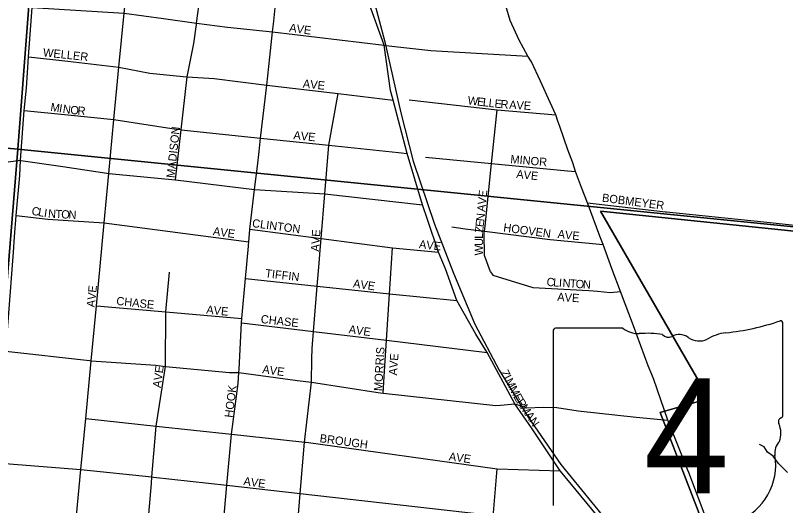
# Model space of a CAD drawing. Extents: x 1310247 to 1552180, y 377264 to 706493.
# Drawn here: x 1386783 to 1391451, y 502504 to 505472 of the extents above; entities that cross this region are included whole.
import ezdxf

# ---------------------------------------------------------------- set-up
doc = ezdxf.new("R2010")
doc.units = 0
for name, color, linetype in [('GM_X_City_Street', 7, 'Continuous'), ('GM_X_City_Street_Text', 7, 'Continuous'), ('GM_X_Corporation', 7, 'Continuous'), ('GM_X_Minor_River', 7, 'Continuous'), ('GM_X_Rail_Line', 7, 'Continuous'), ('GM_X_Section', 7, 'Continuous'), ('GM_X_State_Location', 7, 'Continuous'), ('GM_X_State_Route', 7, 'Continuous'), ('GM_X_State_Shield', 7, 'Continuous'), ('GM_X_US_Route', 7, 'Continuous')]:
    doc.layers.add(name, color=color, linetype=linetype)

msp = doc.modelspace()

# ---------------------------------------------------------------- linework, layer by layer
at = {"layer": 'GM_X_City_Street'}
for points in [[(1387096, 501839), (1387114, 502029.3), (1387147.2, 502379.9), (1387179.5, 502722), (1387208.9, 503032.2), (1387241.9, 503381.3), (1387273.5, 503714.4), (1387320.9, 504216.1), (1387349.3, 504515.6), (1387380.1, 504841.6), (1387410.2, 505158.5), (1387442.4, 505485.9), (1387474, 505806.3), (1387504.6, 506117.4), (1387537.8, 506454.6), (1387587.6, 506795.7), (1387630.7, 507145.1), (1387658.2, 507406), (1387684.6, 507646.4)], [(1387879.9, 505417.5), (1387881.1, 505426), (1387925.4, 505750.4), (1387957.4, 506057.3), (1388003.3, 506407.9), (1388040, 506746.6), (1388075.9, 507088.9), (1388136, 507652.3)], [(1389251.4, 504325.1), (1389157.6, 504635.6), (1389071.7, 504958.7), (1389056.7, 505017), (1389018.1, 505291.4), (1388903.5, 505612.3), (1388871.7, 505811.1), (1388744.5, 506318.8), (1388697.8, 506480.8), (1388687.6, 506519.9)], [(1388348.3, 505438.4), (1388375.1, 505701.8), (1388395.5, 506024.9)], [(1386885.1, 505521.1), (1387442.4, 505485.9), (1387680.2, 505453.4), (1387881.1, 505426), (1388069.1, 505400.8), (1388341.7, 505373.4), (1389018.1, 505291.4), (1389028.1, 505290.3)], [(1388260.1, 504648.8), (1388268.9, 504729.7), (1388306.2, 505049.8), (1388326, 505219.5), (1388341.7, 505373.4), (1388348.3, 505438.4)], [(1387754.1, 504477.5), (1387786.9, 504780.2), (1387823.4, 505101.1), (1387864.1, 505302.1), (1387879.9, 505417.5)], [(1389028.1, 505290.3), (1389301.9, 505260.1), (1389888, 505225.1)], [(1386861.5, 505220.8), (1387100, 505195.2), (1387410.2, 505158.5), (1387597.2, 505122.4), (1387799.8, 505103.3)], [(1387799.8, 505103.3), (1387823.4, 505101.1), (1387988.3, 505089.4), (1388306.2, 505049.8), (1388740, 504999.4), (1389071.7, 504958.7)], [(1388624.1, 503971.6), (1388630.7, 504050.7), (1388636.6, 504121.6), (1388659, 504392.2), (1388683.3, 504686.2), (1388740, 504999.4)], [(1389169.9, 504961.8), (1389702.6, 504901.1), (1390057.9, 504870.6)], [(1386835.9, 504896.5), (1387100.7, 504869.7), (1387380.1, 504841.6), (1387758, 504783.2), (1387784.9, 504780.4)], [(1389629.6, 504195.9), (1389629.7, 504196.6), (1389668.3, 504575.8), (1389702.6, 504901.1)], [(1387784.9, 504780.4), (1387786.9, 504780.2), (1388268.9, 504729.7), (1388683.3, 504686.2), (1389105.1, 504642), (1389157.6, 504635.6)], [(1388203.1, 504175.6), (1388203.3, 504178.7), (1388231.1, 504418.1), (1388250.2, 504558.7), (1388260.1, 504648.8)], [(1385195.9, 504623.3), (1385963.5, 504555.9), (1386480.1, 504497.1), (1386661.1, 504575.3), (1386813.1, 504594.7), (1386815.6, 504594.3)], [(1389268.3, 504613.9), (1389668.3, 504575.8), (1390128.6, 504532), (1390178, 504527.9)], [(1386815.6, 504594.3), (1387070.7, 504556.5), (1387336.7, 504516.8), (1387349.3, 504515.6), (1387754.1, 504477.5), (1388231.1, 504418.1), (1388659, 504392.2), (1389251.4, 504325.1)], [(1389367.9, 503990.4), (1389348.3, 504039.1), (1389281.3, 504236.9), (1389251.4, 504325.1)], [(1390250, 504338.1), (1390723.3, 504282.9)], [(1390723.3, 504282.9), (1390730.2, 504282.1), (1391320, 504223.1), (1391731.6, 504178.4), (1392554.8, 504091.7), (1392566, 504088.3)], [(1386787.6, 504260.1), (1386979.8, 504237.7), (1387320.9, 504216.1), (1388197.4, 504100.2)], [(1388203.3, 504178.7), (1388636.6, 504121.6), (1389069.2, 504064.6), (1389348.3, 504039.1)], [(1389428.7, 504191.9), (1389509.5, 504179.7), (1389625.6, 504165.3), (1390023.7, 504115.5), (1390345.1, 504084.9)], [(1389661.9, 503919.1), (1389625.7, 504018), (1389624.2, 504154.4), (1389625.6, 504165.3), (1389629.6, 504195.9)], [(1388139, 503330.8), (1388153.6, 503610.4), (1388155.9, 503635.9), (1388177.9, 503880), (1388195.5, 504075.4), (1388195.9, 504080.5), (1388197.4, 504100.2), (1388203.1, 504175.6)], [(1389022.9, 503350.2), (1389033, 503506.2), (1389051.1, 503785.5), (1389069.2, 504064.6)], [(1388580.5, 503393), (1388581.3, 503455.5), (1388589.9, 503558.7), (1388612.6, 503832.9), (1388624.1, 503971.6)], [(1390086.4, 502713), (1390085.9, 502713.7), (1389911.7, 502975.3), (1389810, 503119.5), (1389643, 503430), (1389574.5, 503542.6), (1389458.6, 503745.2), (1389389.2, 503937.4), (1389367.9, 503990.4)], [(1387614.4, 502723.7), (1387636.7, 502985.7), (1387691.7, 503346.4), (1387695.6, 503676.8), (1387716.1, 503917.5)], [(1389661.9, 503919.1), (1389677.6, 503898.8), (1389918.4, 503824.5), (1390259, 503807.3), (1390310.3, 503801.4), (1390387.8, 503794.1), (1390450.9, 503799.6)], [(1388177.9, 503880), (1388612.6, 503832.9), (1389051.1, 503785.5), (1389458.6, 503745.2)], [(1387273.5, 503714.4), (1387695.6, 503676.8), (1388155.9, 503635.9)], [(1388153.6, 503610.4), (1388589.9, 503558.7), (1389033, 503506.2), (1389643, 503430)], [(1386724, 503438.7), (1387232.6, 503382.4)], [(1388428, 501604.5), (1388428.9, 501615.6), (1388454.3, 501921.8), (1388483.7, 502276.3), (1388508.5, 502576.8), (1388534.4, 502888.2), (1388578.5, 503252.1), (1388580.5, 503393)], [(1387232.6, 503382.4), (1387241.9, 503381.3), (1387633.7, 503353.7), (1387691.7, 503346.4), (1388081.2, 503309.1), (1388137.9, 503309.4), (1388493.3, 503261.4), (1388578.5, 503252.1), (1388993.3, 503187.5), (1389012.2, 503185.4), (1389694, 503110), (1389723.4, 503112.4)], [(1389012.2, 503185.4), (1389022.9, 503350.2), (1389022.9, 503350.2)], [(1388038.4, 502329.8), (1388065.1, 502626.8), (1388093, 502936.1), (1388133.5, 503243.3), (1388137.9, 503309.4), (1388139, 503330.8)], [(1389723.4, 503112.4), (1389810, 503119.5), (1389882.2, 503096.7), (1389980.9, 503100.6), (1390065, 503097.2), (1390193.1, 503078.5), (1390544.7, 503038.3), (1390738.5, 503022.1)], [(1387208.9, 503032.2), (1387636.7, 502985.7), (1388093, 502936.1), (1388518.4, 502889.9), (1388534.4, 502888.2), (1388541.8, 502887.4)], [(1388541.8, 502887.4), (1388544.5, 502887.1), (1389703.3, 502726.8), (1390085.9, 502713.7)], [(1386325.7, 502819.3), (1386335.8, 502790.6), (1386668.4, 502762.6), (1387179.5, 502722), (1387610.4, 502677.9), (1387620.4, 502676.9), (1388065.1, 502626.8), (1388508.5, 502576.8), (1389614.9, 502451.9), (1389679.7, 502444.6), (1389685.3, 502444)], [(1387587.2, 502405.5), (1387607.1, 502638.1), (1387610.4, 502677.9), (1387614.4, 502723.7)], [(1389712.1, 501862.9), (1389730.4, 501897.7), (1389725.4, 501955.2), (1389714.3, 502042.6), (1389662.2, 502139.9), (1389679.7, 502444.6), (1389680.6, 502460.7), (1389703.3, 502726.8)], [(1391132.5, 501536.7), (1391113.4, 501570.3), (1391052.7, 501628.6), (1390624.1, 502086.4), (1390371.1, 502366.2), (1390086.4, 502713)]]:
    msp.add_lwpolyline(points, dxfattribs=at)
at = {"layer": 'GM_X_Corporation'}
for points in [[(1390471.8, 499365.5), (1390574.6, 500695.1), (1391069.6, 500631.1), (1391079, 500799.1), (1391136.1, 501130.9), (1391182, 501363.3), (1391210.6, 501512.5), (1391211.3, 501579.6), (1391202.6, 501659.9), (1391184.7, 501753.6), (1390962.5, 502367.5), (1390691.9, 503067.7), (1390985.9, 503152.1), (1390330, 504285.9), (1392657.6, 504046.7), (1397790.8, 501867.9), (1397344, 496894.2)], [(1397344, 496894.2), (1397790.8, 501867.9), (1392657.6, 504046.7), (1390330, 504285.9), (1390985.9, 503152.1), (1390691.9, 503067.7), (1390962.5, 502367.5), (1391184.7, 501753.6), (1391202.6, 501659.9), (1391211.3, 501579.6), (1391210.6, 501512.5), (1391182, 501363.3), (1391136.1, 501130.9), (1391079, 500799.1), (1391069.6, 500631.1), (1390574.6, 500695.1), (1390471.8, 499365.5)]]:
    msp.add_lwpolyline(points, dxfattribs=at)
at = {"layer": 'GM_X_Minor_River'}
msp.add_lwpolyline([(1391463.6, 502703.6), (1391432.3, 502734.6), (1391408.9, 502759.3), (1391375.8, 502802.3), (1391342.4, 502827.3), (1391321.1, 502860), (1391293.4, 502874.7)], dxfattribs=at)
at = {"layer": 'GM_X_Rail_Line'}
msp.add_lwpolyline([(1386812.9, 513837.2), (1387216, 512255.7), (1387592.9, 510863.8), (1388352.1, 507833.3), (1388713.9, 506477.5), (1389022.2, 505312.3), (1389118.6, 504881.5), (1389194, 504589.9), (1389323.3, 504207.5), (1389437.6, 503910.7), (1389568, 503603), (1389715.4, 503323.7), (1389890.7, 503038.6), (1390090, 502752.5), (1390339.4, 502446.4), (1390820.8, 501933.5), (1391192.4, 501554), (1391215.5, 501528.6)], dxfattribs=at)
at = {"layer": 'GM_X_Section'}
for points in [[(1387217.5, 510136.5), (1386797.9, 504663.1), (1384580.4, 504863.9), (1384636.9, 504886.6), (1384697.6, 504919.2), (1384754.3, 504947.9), (1384788.8, 504971.1), (1384872, 505021.2), (1384933.4, 505081.8), (1385015.8, 505187.9), (1385087.3, 505340.3), (1385113, 505501.7)], [(1384580.4, 504863.9), (1386797.9, 504663.1), (1386361.6, 499322.8)]]:
    msp.add_lwpolyline(points, dxfattribs=at)
for points in [[(1387997.3, 510042.7), (1393070, 509536.8), (1392551, 504087.3), (1386797.9, 504663.1), (1387217.5, 510136.5)], [(1386797.9, 504663.1), (1392551, 504087.3), (1392089.7, 498619.6), (1386361.6, 499322.8)]]:
    msp.add_lwpolyline(points, close=True, dxfattribs=at)
at = {"layer": 'GM_X_State_Route'}
for points in [[(1390071, 504832.5), (1390057.9, 504870.6), (1390025.1, 504943.9), (1389965.3, 505074), (1389910.2, 505191.7), (1389888, 505225.1), (1389837, 505322.9), (1389782.7, 505441.1), (1389750.8, 505544.3), (1389653, 505873.1), (1389621.6, 506007.6), (1389543.3, 506247.7), (1389493.7, 506417.3), (1389459.8, 506529.5), (1389429.4, 506632.3), (1389413.2, 506745.7), (1389405.7, 506811.4), (1389404.9, 506817.4)], [(1390639.7, 503297.9), (1390618.1, 503349.7), (1390529.7, 503593.3), (1390450.9, 503799.6), (1390400, 503933.7), (1390345.1, 504084.9), (1390325.8, 504134.8), (1390250, 504338.1), (1390214.3, 504430.1), (1390178, 504527.9), (1390161, 504578.9), (1390132.3, 504658), (1390082.5, 504799.2), (1390071, 504832.5)], [(1390863.9, 502704.2), (1390857, 502722.5), (1390819.1, 502818.7), (1390738.5, 503022.1), (1390652.2, 503267.8), (1390639.7, 503297.9)], [(1391217.9, 501546.7), (1391216.6, 501582.4), (1391213.6, 501650.6), (1391197.4, 501757.9), (1391159.9, 501909.5), (1391079.4, 502131.1), (1390975.2, 502410.3), (1390863.9, 502704.2)]]:
    msp.add_lwpolyline(points, dxfattribs=at)
at = {"layer": 'GM_X_State_Shield'}
for p, q in [((1390464.4, 503578.7), (1390056.7, 503578.7)), ((1391435.2, 503052.1), (1391435.2, 503604.9)), ((1390043, 503560.5), (1390043, 502503.9)), ((1391435, 503052.3), (1391435.2, 503052.1))]:
    msp.add_line(p, q, dxfattribs=at)
for centre, radius, start, end in [((1390939.3, 505019.2), 1476.4, 275.8445, 288.9065), ((1391419.7, 503607.2), 15.5, 351.8621, 97.738), ((1390059, 503562.8), 16.1, 98.1301, 188.1301), ((1390561.5, 503701.4), 156.4, 231.6195, 271.1119), ((1390613.4, 502985.5), 561.6, 80.4867, 94.9883), ((1390740.9, 503568.2), 45.1, 219.7921, 297.1024), ((1390807.1, 503446.1), 93.8, 54.4667, 119.1411), ((1391127.6, 503256), 297, 97.3462, 120.7689), ((1390928.2, 503613.6), 112.9, 233.8562, 294.8282), ((1391431.6, 503011.6), 24, 107.944, 210.337), ((1391418.6, 503050), 16.6, 289.6038, 7.7341), ((1391279, 502941.7), 144, 340.033, 23.6496), ((1391490.7, 502820.8), 104.8, 136.8065, 186.9296), ((1391022, 502750.5), 369.3, 292.3089, 8.9858)]:
    msp.add_arc(centre, radius, start, end, dxfattribs=at)
at = {"layer": 'GM_X_US_Route'}
msp.add_lwpolyline([(1386691.5, 503019.9), (1386695.4, 503052.9), (1386710, 503251.4), (1386724, 503438.7), (1386740.8, 503642.1), (1386771.5, 504037.8), (1386777.8, 504131.5), (1386787.6, 504260.1), (1386808.6, 504503.4), (1386813.1, 504594.7), (1386835.9, 504896.5), (1386849.9, 505032.1), (1386861.5, 505220.8), (1386871.7, 505356.4), (1386885.1, 505521.1)], dxfattribs=at)

# ---------------------------------------------------------------- texts
at = {"layer": 'GM_X_City_Street_Text'}
for s, rotation, p in [('AVE', 352.1471, (1388440.1, 505374.2)), ('WELLER', 353.8842, (1386948.2, 505224.6)), ('AVE', 354.0932, (1388523.4, 505035.5)), ('W', 353.0731, (1389522.3, 504934.2)), ('E', 353.0758, (1389579.1, 504927.3)), ('L', 353.0715, (1389614.1, 504923.1)), ('M', 350.9554, (1386992.7, 504894.6)), ('I', 350.9801, (1387044.9, 504886.3)), ('N', 351.9982, (1387067.5, 504882.7)), ('O', 354.474, (1387113.5, 504876.3)), ('L', 353.0715, (1389649, 504918.8)), ('E', 354.7132, (1389685.5, 504914.4)), ('R', 356.2603, (1389722, 504911.1)), ('A', 356.3473, (1389774.8, 504907.6)), ('V', 356.3503, (1389818.7, 504904.8)), ('E', 356.3368, (1389862.6, 504902.1)), ('R', 354.8102, (1387157.6, 504872)), ('MADISON', 83.8534, (1387747.4, 504485.9)), ('AVE', 354.0932, (1388466.2, 504723.1)), ('MINOR', 355.0306, (1389781.6, 504577.9)), ('AVE', 354.0969, (1389816.9, 504487.9)), ('E', 84.2799, (1389639.1, 504368.6)), ('V', 84.2987, (1389634.8, 504324.8)), ('BOBMEYER', 352.6016, (1390336.4, 504344.6)), ('A', 84.2875, (1389630.4, 504281)), ('C', 350.2382, (1386878.4, 504265.4)), ('L', 350.2442, (1386917.5, 504258.6)), ('I', 351.7523, (1386953.6, 504252.4)), ('N', 355.8378, (1386979.2, 504248.9)), ('T', 357.1314, (1387024.3, 504245.6)), ('O', 357.1386, (1387059.5, 504243.8)), ('N', 357.1444, (1387103.4, 504241.6)), ('N', 84.2253, (1389624.6, 504224)), ('CLINTON', 352.5291, (1388215.6, 504190.6)), ('E', 83.6628, (1389620.7, 504188.5)), ('AVE', 352.1471, (1387978.1, 504142.2)), ('Z', 85.0628, (1389617.7, 504153.8)), ('HOOVEN', 352.2769, (1389738.1, 504164.2)), ('AVE', 86.1878, (1388623, 504040.9)), ('L', 89.8449, (1389617.6, 504119.7)), ('AVE', 354.0932, (1390067.8, 504124.7)), ('AVE', 353.8839, (1389227.4, 504063.1)), ('U', 89.8408, (1389617.5, 504075.7)), ('W', 89.8487, (1389617.4, 504018.5)), ('TIFFIN', 353.2121, (1388294.7, 503887)), ('AVE', 352.1476, (1388827.3, 503825.4)), ('C', 356.148, (1390001.4, 503834.3)), ('L', 356.1314, (1390040.9, 503831.6)), ('I', 356.1577, (1390076.1, 503829.2)), ('N', 356.1394, (1390098, 503827.8)), ('T', 356.1525, (1390141.9, 503824.8)), ('O', 356.1394, (1390177.1, 503822.4)), ('N', 356.5982, (1390221.4, 503819.4)), ('AVE', 84.0932, (1387263.4, 503702.7)), ('CHASE', 353.7952, (1387392.6, 503719.8)), ('AVE', 356.0531, (1390065.9, 503744.1)), ('AVE', 354.0936, (1387938.2, 503667.1)), ('CHASE', 353.6609, (1388268.2, 503609.8)), ('AVE', 352.1471, (1388800.9, 503548.2)), ('MORRIS', 86.76, (1389005.8, 503196.2)), ('AVE', 86.052, (1389096, 503290.7)), ('AVE', 82.1471, (1387663.9, 503214.6)), ('AVE', 352.1476, (1388277.3, 503306.2)), ('Z', 297.6892, (1389723.1, 503310.1)), ('I', 297.6878, (1389739.5, 503278.9)), ('M', 297.6923, (1389749.7, 503259.4)), ('HOOK', 82.8736, (1388099.5, 503034.1)), ('M', 297.6923, (1389774.3, 503212.6)), ('E', 298.286, (1389799.1, 503165.4)), ('R', 302.5784, (1389817.8, 503130.9)), ('M', 304.3974, (1389840.1, 503096)), ('A', 304.4409, (1389870, 503052.5)), ('N', 304.4387, (1389894.8, 503016.2)), ('BROUGH', 352.1473, (1388624.9, 502888.2)), ('AVE', 352.1476, (1389408.1, 502778.2)), ('AVE', 352.1471, (1388162.9, 502628.6))]:
    msp.add_text(s, height=50, rotation=rotation, dxfattribs=at).set_placement(p)
at = {"layer": 'GM_X_State_Location'}
for s in ['s', 'r']:
    msp.add_text(s, height=1, dxfattribs=at).set_placement((1390723.4, 502962))
msp.add_text('4', height=1, rotation=0, dxfattribs=at).set_placement((1390572.8, 502889.2))
at = {"layer": 'GM_X_State_Shield'}
msp.add_text('4', height=696.1, dxfattribs=at).set_placement((1390591.1, 502578.4))

doc.saveas('drawing.dxf')
